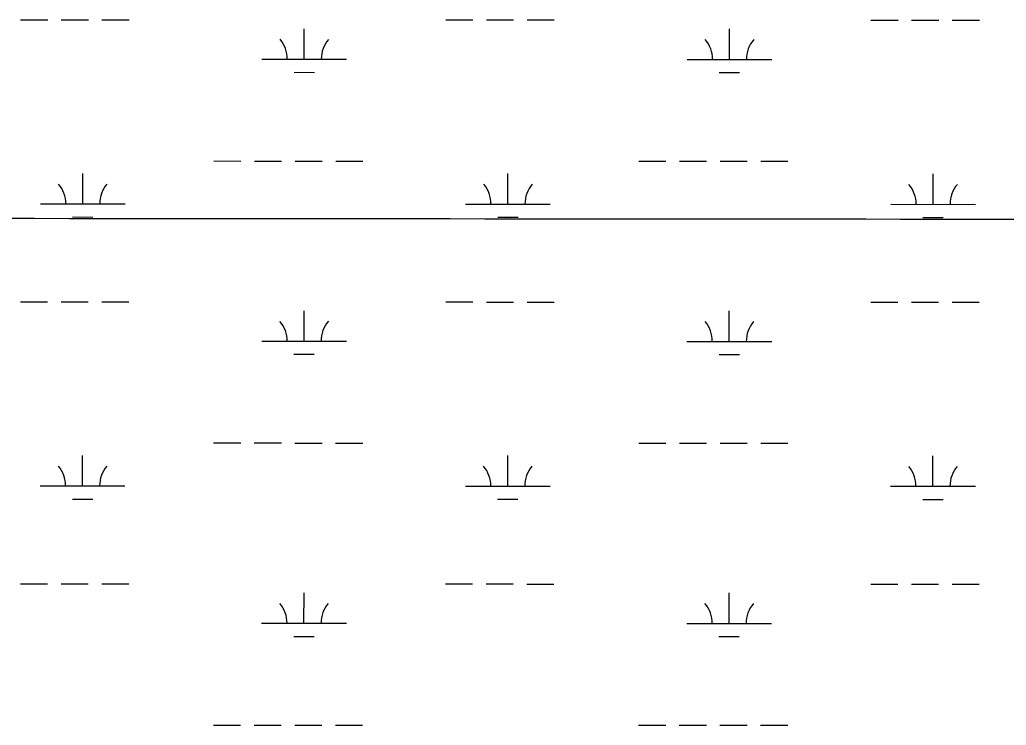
# Model space of a CAD drawing. Extents: x 3245246 to 3283090, y 806824 to 832173.
# Drawn here: x 3251083 to 3252248, y 823738 to 824571 of the extents above; entities that cross this region are included whole.
import ezdxf

# ---------------------------------------------------------------- set-up
doc = ezdxf.new("R2010")
doc.units = 0
doc.layers.add('V-GRID-MAJR', color=7, linetype='Continuous')
doc.layers.add('V-WETL-SWMP', color=7, linetype='Continuous')

msp = doc.modelspace()

# ---------------------------------------------------------------- linework, layer by layer
at = {"layer": 'V-GRID-MAJR'}
msp.add_spline([(3249423.5, 824337.8), (3254658.5, 824333.6), (3259893.4, 824330.1), (3265128.4, 824327.5), (3270363.4, 824325.6), (3275598.4, 824324.4), (3280833.3, 824324.1)], degree=3, dxfattribs=at)
at = {"layer": 'V-WETL-SWMP'}
for p, q in [((3251084.1, 824570.7), (3251116.1, 824570.6)), ((3251132.1, 824570.6), (3251164.1, 824570.6)), ((3251180.1, 824570.6), (3251212.1, 824570.6)), ((3251586, 824570.4), (3251618, 824570.4)), ((3251634, 824570.4), (3251666, 824570.4)), ((3251682, 824570.4), (3251714, 824570.4)), ((3252087.9, 824570.2), (3252119.9, 824570.2)), ((3252135.9, 824570.2), (3252167.9, 824570.2)), ((3252183.9, 824570.2), (3252215.9, 824570.2)), ((3251418.9, 824524.1), (3251418.9, 824560.1)), ((3251920.8, 824523.9), (3251920.9, 824559.9)), ((3251368.9, 824524.1), (3251468.9, 824524.1)), ((3251870.8, 824523.9), (3251970.8, 824523.8)), ((3251406.9, 824508.7), (3251430.9, 824508.6)), ((3251908.8, 824508.4), (3251932.8, 824508.4)), ((3251312, 824404.1), (3251344, 824404)), ((3251360, 824404), (3251392, 824404)), ((3251408, 824404), (3251440, 824404)), ((3251456, 824404), (3251488, 824404)), ((3251813.9, 824403.8), (3251845.9, 824403.8)), ((3251861.9, 824403.8), (3251893.9, 824403.8)), ((3251909.9, 824403.8), (3251941.9, 824403.8)), ((3251957.9, 824403.8), (3251989.9, 824403.8)), ((3251157.4, 824353.4), (3251157.4, 824389.4)), ((3251659.3, 824353.2), (3251659.3, 824389.2)), ((3252161.2, 824352.9), (3252161.2, 824388.9)), ((3251107.4, 824353.4), (3251207.4, 824353.4)), ((3251609.3, 824353.2), (3251709.3, 824353.1)), ((3252111.2, 824353), (3252211.2, 824352.9)), ((3251145.4, 824338), (3251169.4, 824337.9)), ((3251647.3, 824337.7), (3251671.3, 824337.7)), ((3252149.2, 824337.5), (3252173.2, 824337.5)), ((3251084, 824238), (3251116, 824238)), ((3251132, 824238), (3251164, 824238)), ((3251180, 824237.9), (3251212, 824237.9)), ((3251585.9, 824237.8), (3251617.9, 824237.8)), ((3251633.9, 824237.7), (3251665.9, 824237.7)), ((3251681.9, 824237.7), (3251713.9, 824237.7)), ((3252087.8, 824237.5), (3252119.8, 824237.5)), ((3252135.8, 824237.5), (3252167.8, 824237.5)), ((3252183.8, 824237.5), (3252215.8, 824237.5)), ((3251418.8, 824191.4), (3251418.8, 824227.4)), ((3251920.7, 824191.2), (3251920.7, 824227.2)), ((3251368.8, 824191.4), (3251468.8, 824191.4)), ((3251870.7, 824191.2), (3251970.7, 824191.2)), ((3251406.8, 824176), (3251430.8, 824176)), ((3251908.7, 824175.8), (3251932.7, 824175.8)), ((3251311.9, 824071.4), (3251343.9, 824071.4)), ((3251359.9, 824071.4), (3251391.9, 824071.4)), ((3251407.9, 824071.3), (3251439.9, 824071.3)), ((3251455.9, 824071.3), (3251487.9, 824071.3)), ((3251813.8, 824071.2), (3251845.8, 824071.2)), ((3251861.8, 824071.1), (3251893.8, 824071.1)), ((3251909.8, 824071.1), (3251941.8, 824071.1)), ((3251957.8, 824071.1), (3251989.8, 824071.1)), ((3251157.3, 824020.7), (3251157.3, 824056.7)), ((3251659.2, 824020.5), (3251659.2, 824056.5)), ((3252161.1, 824020.3), (3252161.1, 824056.3)), ((3251107.3, 824020.7), (3251207.3, 824020.7)), ((3251609.2, 824020.5), (3251709.2, 824020.5)), ((3252111.1, 824020.3), (3252211.1, 824020.3)), ((3251145.3, 824005.3), (3251169.3, 824005.3)), ((3251647.2, 824005.1), (3251671.2, 824005.1)), ((3252149.1, 824004.8), (3252173.1, 824004.8)), ((3251083.8, 823905.3), (3251115.8, 823905.3)), ((3251131.8, 823905.3), (3251163.8, 823905.3)), ((3251179.8, 823905.3), (3251211.8, 823905.3)), ((3251585.7, 823905.1), (3251617.7, 823905.1)), ((3251633.7, 823905.1), (3251665.7, 823905.1)), ((3251681.7, 823905), (3251713.7, 823905)), ((3252087.6, 823904.9), (3252119.6, 823904.9)), ((3252135.6, 823904.9), (3252167.6, 823904.8)), ((3252183.6, 823904.8), (3252215.6, 823904.8)), ((3251418.6, 823858.7), (3251418.7, 823894.7)), ((3251920.5, 823858.5), (3251920.6, 823894.5)), ((3251368.6, 823858.8), (3251468.6, 823858.7)), ((3251870.5, 823858.5), (3251970.5, 823858.5)), ((3251406.6, 823843.3), (3251430.6, 823843.3)), ((3251908.5, 823843.1), (3251932.5, 823843.1)), ((3251311.7, 823738.7), (3251343.7, 823738.7)), ((3251359.7, 823738.7), (3251391.7, 823738.7)), ((3251407.7, 823738.7), (3251439.7, 823738.7)), ((3251455.7, 823738.6), (3251487.7, 823738.6)), ((3251813.6, 823738.5), (3251845.6, 823738.5)), ((3251861.6, 823738.5), (3251893.6, 823738.5)), ((3251909.6, 823738.4), (3251941.6, 823738.4)), ((3251957.6, 823738.4), (3251989.6, 823738.4))]:
    msp.add_line(p, q, dxfattribs=at)
for centre, start, end in [((3251363.7, 824524.6), 359.2032, 40.7468), ((3251474.2, 824524.5), 139.2032, 180.7468), ((3251865.6, 824524.4), 359.2032, 40.7468), ((3251976.1, 824524.3), 139.2032, 180.7468), ((3251102.2, 824353.9), 359.2032, 40.7468), ((3251212.7, 824353.8), 139.2032, 180.7468), ((3251604.1, 824353.7), 359.2032, 40.7468), ((3251714.6, 824353.6), 139.2032, 180.7468), ((3252106, 824353.4), 359.2032, 40.7468), ((3252216.5, 824353.4), 139.2032, 180.7468), ((3251363.5, 824191.9), 359.2032, 40.7468), ((3251474, 824191.9), 139.2032, 180.7468), ((3251865.4, 824191.7), 359.2032, 40.7468), ((3251975.9, 824191.6), 139.2032, 180.7468), ((3251102, 824021.2), 359.2032, 40.7468), ((3251212.5, 824021.2), 139.2032, 180.7468), ((3251603.9, 824021), 359.2032, 40.7468), ((3251714.4, 824020.9), 139.2032, 180.7468), ((3252105.8, 824020.8), 359.2032, 40.7468), ((3252216.3, 824020.7), 139.2032, 180.7468), ((3251363.4, 823859.2), 359.2032, 40.7468), ((3251473.9, 823859.2), 139.2032, 180.7468), ((3251865.3, 823859), 359.2032, 40.7468), ((3251975.8, 823859), 139.2032, 180.7468)]:
    msp.add_arc(centre, 35.2, start, end, dxfattribs=at)

doc.saveas('drawing.dxf')
